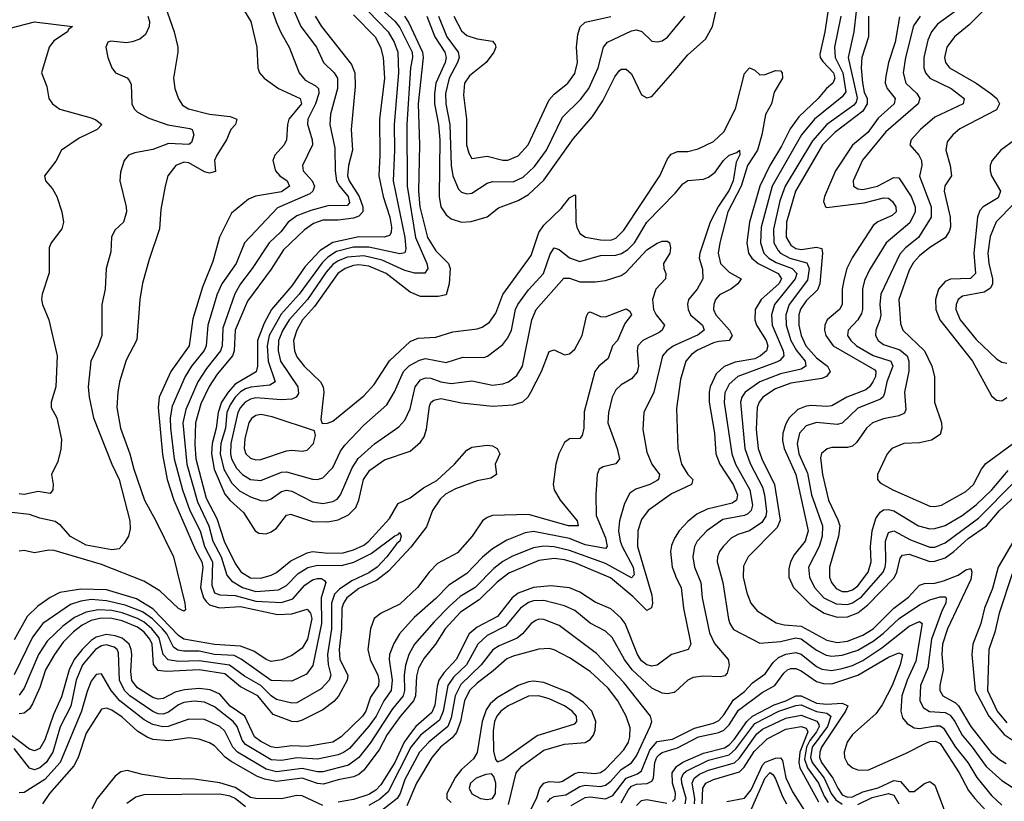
# Model space of a CAD drawing. Header units: inches. Extents: x 884549 to 1028252, y 526810 to 653624.
# Tile 786 of 1056: x 1007452 to 1011280, y 603860 to 606897. Entities that reach past the tile are written whole.
import ezdxf

# ---------------------------------------------------------------- set-up
doc = ezdxf.new("R2010")
doc.units = ezdxf.units.IN
doc.header["$MEASUREMENT"] = 0
doc.layers.add('B0600', color=7, linetype='Continuous')
doc.layers.add('B0610', color=7, linetype='Continuous')

msp = doc.modelspace()

# ---------------------------------------------------------------- linework, layer by layer
at = {"layer": 'B0600', "color": 5}
for points, elevation in [([(1007990, 607028.4), (1008053.1, 606850), (1008067, 606790), (1008067.3, 606770), (1008049.5, 606669.5), (1008055, 606630), (1008069.6, 606589.6), (1008085.2, 606565.2), (1008108.7, 606550), (1008190, 606529.2), (1008270, 606521.2), (1008296.4, 606510), (1008290.5, 606490), (1008272.9, 606470), (1008256.6, 606430), (1008217.9, 606370), (1008210.1, 606350), (1008213, 606307), (1008190, 606300.9), (1008170, 606305.3), (1008110, 606340.3), (1008090, 606342.8), (1008059.2, 606330), (1008028.5, 606290), (1008017.1, 606250), (1008001.3, 606158.7), (1007996, 606084), (1007955.4, 605964.6), (1007930, 605872.7), (1007919, 605810), (1007907.1, 605652.9), (1007865.8, 605574.2), (1007840.6, 605490), (1007833.4, 605450), (1007830.1, 605390), (1007843.9, 605310), (1007880.5, 605210), (1007895.8, 605150), (1007936.9, 605030), (1007981.6, 604950), (1008050, 604809.2), (1008094.3, 604630), (1008096.3, 604603.7), (1008090, 604599), (1008070, 604608.8), (1007997, 604677), (1007935.1, 604715.1), (1007770, 604779.7), (1007585.7, 604834.3), (1007565, 604835), (1007510, 604825.1), (1007470, 604834.7), (1007450, 604831.6)], 2280), ([(1008301.8, 606970), (1008351.2, 606890), (1008374.5, 606790), (1008377.8, 606710), (1008384, 606690), (1008402.3, 606670), (1008458, 606630), (1008543.1, 606590), (1008547.3, 606570), (1008498.6, 606510), (1008492.8, 606490), (1008489.6, 606430), (1008480.8, 606410), (1008444.5, 606370), (1008436.2, 606350), (1008446.9, 606310), (1008463.4, 606290), (1008491.9, 606270), (1008501.2, 606250), (1008470, 606227.5), (1008368.6, 606211.4), (1008341.1, 606198.9), (1008275.6, 606144.4), (1008228.5, 606051.5), (1008203, 605957), (1008163.1, 605856.9), (1008125.3, 605734.7), (1008110.4, 605630), (1008039.2, 605530), (1007994.6, 605430), (1007990, 605390), (1008007.2, 605207.2), (1008025.9, 605110), (1008052, 605030), (1008135.9, 604835.9), (1008160.7, 604790), (1008163.7, 604770), (1008155.4, 604690), (1008167.3, 604650), (1008176.6, 604636.6), (1008190, 604623.6), (1008229.2, 604610.8), (1008310, 604615.9), (1008454.6, 604585.4), (1008510, 604588.2), (1008570, 604606.7), (1008583.3, 604590), (1008588.1, 604570), (1008571.5, 604490), (1008550, 604454.4), (1008510, 604425.6), (1008471, 604409), (1008430, 604402.6), (1008410, 604410.3), (1008362.7, 604442.7), (1008310, 604462.3), (1008210, 604468.4), (1008090, 604489), (1008070, 604503.4), (1007970, 604607), (1007906.7, 604646.7), (1007790, 604681.4), (1007690, 604684.2), (1007608.7, 604671.3), (1007570, 604651.7), (1007522.1, 604617.9), (1007481.8, 604578.2), (1007430, 604487.1)], 2320), ([(1008750, 606915.7), (1008833.6, 606830), (1008854.8, 606790), (1008865.5, 606750), (1008869.8, 606670), (1008850.9, 606510), (1008852.8, 606370), (1008847.7, 606290), (1008865.8, 606210), (1008891.1, 606130), (1008897.9, 606090), (1008896.7, 606070), (1008890, 606058.5), (1008868.9, 606051.1), (1008770, 606053), (1008669.2, 606030.8), (1008620.3, 605999.7), (1008561.8, 605938.2), (1008510, 605863), (1008431.3, 605770), (1008402.5, 605717.5), (1008376.8, 605650), (1008376.6, 605550), (1008371.5, 605528.5), (1008290, 605480.9), (1008263, 605450), (1008236.9, 605410), (1008223.1, 605370), (1008215.4, 605310), (1008200.4, 605250), (1008198.2, 605210), (1008208.1, 605150), (1008250, 605052.8), (1008270, 605027.8), (1008321.8, 604981.8), (1008368, 604910), (1008381.5, 604901.5), (1008410, 604899), (1008430, 604906.2), (1008450, 604920.4), (1008490, 604971.3), (1008505.2, 604974.8), (1008590, 604946.8), (1008650, 604945.6), (1008690, 604952.7), (1008730, 604972.3), (1008758.6, 605001.4), (1008770.2, 605029.8), (1008788.4, 605110), (1008813.3, 605146.7), (1008870, 605185.9), (1008970, 605220.6), (1009010, 605254.8), (1009024, 605276), (1009034.1, 605305.9), (1009044.8, 605395.2), (1009051.1, 605408.9), (1009061.8, 605418.2), (1009090, 605424.9), (1009170, 605408), (1009290, 605394.4), (1009370, 605400.3), (1009407.9, 605412.1), (1009428.5, 605431.5), (1009439.4, 605450), (1009480.6, 605530), (1009510, 605608), (1009530, 605613.7), (1009570, 605594.5), (1009590, 605597.9), (1009610, 605616.3), (1009638.9, 605670), (1009655.3, 605744.7), (1009662.7, 605757.3), (1009670, 605761.8), (1009710, 605743.2), (1009730, 605742.7), (1009810, 605773.1), (1009824.4, 605764.4), (1009830, 605749.7), (1009804.2, 605715.8), (1009775.6, 605650), (1009756.9, 605630), (1009739.8, 605580.2), (1009703.5, 605550), (1009688.6, 605530), (1009646.5, 605373.5), (1009645.4, 605310), (1009639.3, 605280.7), (1009630.1, 605269.9), (1009590, 605267.8), (1009570, 605253.8), (1009547.5, 605210), (1009536.5, 605170), (1009525.7, 605090), (1009529.6, 605070), (1009553.1, 605030), (1009618.8, 604950), (1009623.1, 604930), (1009586.2, 604930), (1009430, 604973.8), (1009290.1, 604969.9), (1009270, 604962.9), (1009251.2, 604948.8), (1009210.8, 604890), (1009154.5, 604825.5), (1009076.1, 604783.9), (1009043.9, 604750), (1008998.6, 604690), (1008930, 604625.6), (1008857.3, 604590), (1008830.7, 604569.3), (1008815.8, 604530), (1008805.8, 604450), (1008814.4, 604410), (1008843.9, 604350), (1008848.5, 604330), (1008846.5, 604310), (1008815.7, 604264.3), (1008797.5, 604210), (1008784.2, 604190), (1008702.3, 604110), (1008670, 604088.8), (1008570, 604073), (1008510, 604074.7), (1008450, 604067.8), (1008430, 604071.4), (1008390, 604091.6), (1008365.5, 604110), (1008327.3, 604190), (1008270, 604229.9), (1008230, 604275.6), (1008192.4, 604292.4), (1008150, 604297.9), (1008092.7, 604292.7), (1008056.9, 604283.1), (1008010, 604259.1), (1007990, 604256.6), (1007970, 604262.8), (1007910, 604300.8), (1007888.6, 604328.6), (1007884.1, 604364.1), (1007887.7, 604430), (1007886, 604450), (1007877.9, 604470), (1007850, 604493.9), (1007823.2, 604503.2), (1007790, 604507.4), (1007750, 604497), (1007730, 604484.1), (1007694.5, 604450), (1007663.8, 604410), (1007644.7, 604370), (1007614.1, 604265.9), (1007583, 604197), (1007550, 604098), (1007530, 604065.3), (1007510, 604055.3), (1007490, 604062.5), (1007370, 604152.7)], 2420), ([(1008806.8, 606930), (1008884.3, 606850), (1008907.6, 606810), (1008922.1, 606770), (1008924.7, 606690), (1008908.2, 606490), (1008909.8, 606390), (1008904.6, 606270), (1008949.8, 606050.2), (1008953.8, 606006.2), (1008949.2, 605990.8), (1008930, 605986.3), (1008810, 606013), (1008750, 606012.5), (1008684.3, 605995.6), (1008650, 605974.3), (1008627.6, 605952.4), (1008538, 605830), (1008468.1, 605751.9), (1008422, 605670), (1008414.7, 605630), (1008418.5, 605570), (1008444.8, 605490), (1008424, 605476), (1008351.2, 605468.8), (1008330, 605462.6), (1008310, 605450.7), (1008290, 605429.9), (1008270, 605400.8), (1008258, 605370), (1008251.9, 605310), (1008234.4, 605250), (1008231.5, 605210), (1008245.4, 605150), (1008276.3, 605096.3), (1008306.2, 605066.2), (1008350, 605043.2), (1008390, 605028.7), (1008410, 605027), (1008430, 605034.6), (1008470, 605063), (1008490, 605068.8), (1008510, 605065.1), (1008590, 605023.1), (1008630, 605016.7), (1008670, 605024.1), (1008686.2, 605033.8), (1008699.9, 605050), (1008745.2, 605154.8), (1008768.3, 605191.7), (1008831.4, 605248.6), (1008925.7, 605314.4), (1008950, 605341.1), (1008970, 605384.6), (1008989.6, 605470), (1009010, 605496.9), (1009030, 605504.8), (1009050, 605503.3), (1009090, 605490.1), (1009130, 605483.4), (1009210, 605493.3), (1009290, 605476.3), (1009330, 605481.8), (1009351.9, 605490), (1009385.4, 605514.6), (1009407.1, 605550), (1009443.6, 605730), (1009460.1, 605770), (1009567.7, 605892.3), (1009590, 605892.4), (1009630, 605878.4), (1009690, 605877.5), (1009730, 605883.9), (1009790, 605903.4), (1009810, 605916.1), (1009890, 606002.1), (1009930, 606028.8), (1009950, 606036.3), (1009970, 606036.5), (1009978.9, 606030), (1009982.7, 606010), (1009979.4, 605990), (1009955.5, 605950), (1009955.7, 605930), (1009963.9, 605910), (1009962.5, 605890), (1009924.7, 605850), (1009912.7, 605810), (1009916.1, 605770), (1009926.7, 605750), (1009958.9, 605710), (1009949.5, 605690), (1009938.7, 605681.2), (1009874.6, 605650), (1009855.7, 605630), (1009852.3, 605610), (1009857.6, 605550), (1009852.9, 605527.1), (1009830, 605500.7), (1009790, 605478.3), (1009770, 605458.8), (1009756, 605430), (1009740.8, 605370), (1009738.5, 605330), (1009775.3, 605230), (1009784.1, 605190), (1009769.4, 605170.6), (1009720.4, 605159.6), (1009704.4, 605150), (1009696.8, 605130), (1009691.5, 605050), (1009693.6, 604970), (1009730, 604883.2), (1009735.9, 604850), (1009730, 604842.4), (1009650, 604856.6), (1009590, 604880.3), (1009450, 604907.6), (1009417.1, 604902.9), (1009345.6, 604874.4), (1009290, 604841.1), (1009251.7, 604808.3), (1009190, 604744.2), (1009120.4, 604699.6), (1009070, 604647.2), (1008986.2, 604573.8), (1008929.2, 604510.8), (1008907, 604473), (1008890.1, 604430), (1008888.6, 604410), (1008899.9, 604330), (1008895.7, 604290), (1008867.5, 604250), (1008838.6, 604190), (1008810, 604152.1), (1008734.9, 604065.1), (1008711.3, 604048.7), (1008690, 604040.6), (1008610, 604023.5), (1008531.1, 604028.9), (1008470, 604017.7), (1008430, 604020.8), (1008330, 604079.9), (1008317.1, 604097.1), (1008297.6, 604150), (1008282.4, 604170), (1008210, 604226.3), (1008170, 604244.9), (1008130, 604249), (1008090, 604243), (1008070, 604234.1), (1008030, 604205.8), (1008010, 604198.8), (1007990, 604200.1), (1007970, 604208.3), (1007879.8, 604270), (1007859.2, 604290), (1007840.2, 604330), (1007836.7, 604436.7), (1007831.3, 604450), (1007818.9, 604458.9), (1007790, 604467.2), (1007770, 604463.2), (1007747.2, 604450), (1007696.5, 604390), (1007672, 604330), (1007650.5, 604229.5), (1007610, 604148.7), (1007580.7, 604050), (1007555.1, 604010), (1007530, 603989), (1007510, 603982.4), (1007490, 603987.9), (1007430, 604065.4)], 2440), ([(1008434.8, 606930), (1008448.7, 606888.7), (1008466.7, 606846.7), (1008500.1, 606790), (1008538.6, 606690), (1008561.9, 606661.9), (1008601.3, 606641.3), (1008613.8, 606630), (1008615.5, 606610), (1008602.6, 606570), (1008572.9, 606510), (1008570.6, 606490.6), (1008589.2, 606430), (1008590.5, 606410), (1008551.8, 606330), (1008553.7, 606310), (1008589.4, 606270), (1008597.8, 606250), (1008591.7, 606230), (1008579.5, 606220.5), (1008454.8, 606165.2), (1008325.7, 606030), (1008294.3, 605950), (1008238.4, 605870), (1008220.3, 605830), (1008183.1, 605710), (1008176.7, 605630), (1008168.9, 605611.1), (1008120.2, 605550), (1008094.9, 605510), (1008045.3, 605394.7), (1008037, 605350), (1008038.9, 605310), (1008052.9, 605190), (1008085.4, 605070), (1008114.1, 604990), (1008153.2, 604910), (1008171.1, 604850), (1008201.4, 604790), (1008199.6, 604699.6), (1008210, 604669.3), (1008230, 604662.1), (1008290, 604659.3), (1008370, 604637.5), (1008470, 604631.5), (1008513.5, 604646.5), (1008560.2, 604699.8), (1008590, 604720.4), (1008610, 604725.8), (1008624.8, 604724.8), (1008637.4, 604717.4), (1008641.7, 604710), (1008624.7, 604650), (1008626, 604550), (1008592.2, 604387.8), (1008566.9, 604353.1), (1008510, 604326.5), (1008430, 604329), (1008312.5, 604412.5), (1008285.6, 604425.6), (1008210, 604430), (1008150, 604443.4), (1008090, 604442.5), (1008066.5, 604446.5), (1008050, 604458.1), (1008023.5, 604510), (1008007.2, 604530), (1007968, 604568), (1007930, 604595.7), (1007862.3, 604622.3), (1007790, 604638.2), (1007730, 604643.5), (1007690, 604637.6), (1007650, 604623.9), (1007541.8, 604550), (1007502.3, 604497.7), (1007430, 604351.1)], 2340), ([(1008518.9, 606930), (1008545.1, 606870), (1008606.4, 606790), (1008633.1, 606730), (1008674.4, 606690), (1008687.6, 606670), (1008687.8, 606630), (1008660.8, 606530), (1008657.6, 606490), (1008677.7, 606397.7), (1008678.8, 606310), (1008684.3, 606270), (1008694.9, 606250), (1008729.1, 606210), (1008734.3, 606185.7), (1008725.8, 606174.2), (1008650, 606173.2), (1008584.4, 606155.6), (1008530, 606134.2), (1008496.1, 606110), (1008467, 606073), (1008422.2, 606030), (1008356.5, 605930), (1008310, 605870), (1008288.5, 605831.5), (1008242, 605698), (1008238.8, 605630), (1008233.2, 605610), (1008178.3, 605541.7), (1008144.7, 605490), (1008097.5, 605382.4), (1008085.9, 605330), (1008101.7, 605170), (1008143.3, 605023.3), (1008187, 604930), (1008202.6, 604870), (1008234.9, 604810), (1008258, 604738), (1008276, 604716), (1008318.2, 604690), (1008370, 604674.3), (1008458.2, 604681.8), (1008490, 604698.2), (1008535.3, 604744.7), (1008572.3, 604767.7), (1008610, 604776.6), (1008703.6, 604776.4), (1008751.5, 604788.5), (1008818.1, 604821.9), (1008910, 604890.7), (1008924.1, 604895.9), (1008930, 604904.2), (1008935.8, 604890), (1008930.1, 604870.1), (1008918.1, 604861.9), (1008879.7, 604810), (1008841.7, 604770), (1008810, 604747.7), (1008744, 604716), (1008695.7, 604684.3), (1008676, 604664), (1008664.7, 604630), (1008663.7, 604530), (1008648.9, 604430), (1008651.5, 604391.5), (1008661.1, 604350), (1008655.7, 604330), (1008623.5, 604296.5), (1008530, 604241.8), (1008510, 604240.7), (1008450, 604255.8), (1008430, 604269), (1008390, 604310.2), (1008326.2, 604346.2), (1008268.3, 604388.3), (1008150, 604405.7), (1008070, 604402.7), (1008029.8, 604409.8), (1008010.4, 604430.4), (1007994.4, 604494.4), (1007966.3, 604530), (1007935.6, 604555.6), (1007910, 604570.1), (1007850, 604592.4), (1007810, 604600.8), (1007756.7, 604603.3), (1007710, 604595.1), (1007665.6, 604574.4), (1007619.7, 604540.3), (1007558.6, 604481.4), (1007525.5, 604430), (1007470, 604298.6), (1007450, 604272.3)], 2360), ([(1008858.3, 606938.3), (1008910.9, 606890.9), (1008930, 606866), (1008977.7, 606770), (1008979.7, 606750), (1008971.2, 606710), (1008957.3, 606490), (1008959.1, 606250), (1008990.7, 606050), (1009034.8, 605950), (1009038.7, 605930), (1009027.7, 605912.3), (1008988.8, 605911.2), (1008950, 605922.2), (1008861.7, 605961.7), (1008790, 605979.7), (1008726.1, 605973.9), (1008690, 605959.7), (1008670, 605945.8), (1008643.7, 605916.3), (1008570.9, 605809.1), (1008499.4, 605730), (1008474.6, 605690), (1008458.4, 605650), (1008456.7, 605610), (1008466.3, 605570), (1008533.8, 605470), (1008535.8, 605444.2), (1008527, 605430), (1008510, 605422.7), (1008470, 605420.1), (1008370, 605427), (1008350, 605422.5), (1008329.3, 605410.7), (1008310.1, 605390), (1008299.7, 605370), (1008273.4, 605250), (1008271.2, 605210), (1008275.4, 605190), (1008294.6, 605154.6), (1008317.7, 605130), (1008350, 605110.4), (1008390, 605105.9), (1008470, 605138.5), (1008490, 605140.2), (1008590, 605111), (1008610, 605109.6), (1008630, 605116.4), (1008670, 605157.3), (1008699.7, 605220.3), (1008716.4, 605243.6), (1008790, 605321.5), (1008879.2, 605400.8), (1008909.3, 605450.7), (1008944.1, 605530), (1008967.4, 605552.6), (1009005.9, 605574.1), (1009030, 605580.3), (1009110, 605564.9), (1009174.3, 605585.7), (1009255.9, 605584.1), (1009270.8, 605589.2), (1009330, 605635.1), (1009350, 605660.6), (1009364.1, 605690), (1009380.3, 605770), (1009389.1, 605790), (1009430, 605846.5), (1009488.7, 605910), (1009514.8, 605985.2), (1009530, 606010.2), (1009550, 606003.5), (1009590, 605970.9), (1009630, 605957.8), (1009710, 605980.1), (1009770, 605982.2), (1009791.7, 605988.3), (1009816.2, 606003.8), (1009842.1, 606030), (1009890, 606110.6), (1010000, 606222.9)], 2460), ([(1007410, 606862.2), (1007510, 606889.1), (1007657.1, 606870), (1007641.8, 606858.2), (1007638.5, 606850), (1007585, 606815), (1007566.3, 606790), (1007536.5, 606690), (1007557.1, 606637.1), (1007564.9, 606590), (1007579.5, 606570), (1007608.8, 606548.8), (1007730, 606515.5), (1007748.1, 606508.1), (1007771.4, 606490), (1007753.4, 606470), (1007683.3, 606436.7), (1007614.2, 606390), (1007592.7, 606347.3), (1007548.4, 606290), (1007552.7, 606270), (1007580, 606240), (1007596, 606210), (1007615.3, 606150), (1007622, 606110), (1007615.3, 606084.7), (1007574.9, 606030), (1007566.3, 606010), (1007566.5, 605913.5), (1007539, 605830), (1007537.3, 605810), (1007540.8, 605790), (1007566, 605730), (1007597.8, 605590), (1007592.9, 605470), (1007574.9, 605410), (1007574.6, 605390), (1007596.9, 605350), (1007614.3, 605265.7), (1007612, 605228), (1007600.5, 605179.5), (1007576.3, 605130), (1007582.3, 605090), (1007580.3, 605070), (1007570, 605056.2), (1007523.9, 605063.9), (1007470, 605052.3), (1007450, 605053.7)], 2240), ([(1007950.5, 606910.5), (1007957.2, 606890), (1007955.8, 606870), (1007940.8, 606839.2), (1007918.6, 606821.4), (1007890, 606810.3), (1007867.3, 606807.3), (1007806.8, 606813.2), (1007794.8, 606810), (1007787.2, 606790), (1007794.4, 606750), (1007810.4, 606710), (1007824.9, 606690), (1007870, 606670.3), (1007879.3, 606659.3), (1007885.2, 606645.2), (1007888.1, 606570), (1007897.5, 606550), (1007910, 606537.5), (1007954.1, 606514), (1008027.6, 606487.6), (1008114, 606474), (1008123.2, 606470), (1008128.8, 606450), (1008120.4, 606419.6), (1008110, 606411.7), (1008030, 606415.2), (1007970, 606392.2), (1007900.3, 606379.7), (1007874.7, 606370), (1007858.7, 606350), (1007844.2, 606304.2), (1007841.2, 606270), (1007866.2, 606170), (1007867.3, 606150), (1007855.5, 606110), (1007821.4, 606078.6), (1007808.9, 606051.1), (1007805.9, 605994.1), (1007788.6, 605930), (1007784.6, 605850), (1007771.8, 605790), (1007770.9, 605670), (1007757.8, 605630), (1007728.8, 605570), (1007718.3, 605470), (1007721.6, 605430), (1007738.8, 605350), (1007810.1, 605170), (1007839.4, 605110), (1007880.2, 604950), (1007881.6, 604918.4), (1007874.6, 604890), (1007858, 604862), (1007838.8, 604841.2), (1007810, 604837.2), (1007710, 604854.4), (1007650, 604888.4), (1007611.5, 604931.5), (1007590, 604947.2), (1007530, 604959.4), (1007490, 604973.6), (1007421.8, 604981.8)], 2260), ([(1008601.3, 606910), (1008625.3, 606870), (1008742.2, 606722.2), (1008754.4, 606690), (1008756.9, 606636.9), (1008741.3, 606470), (1008745.7, 606390), (1008730, 606329.8), (1008726.4, 606290), (1008733.2, 606270), (1008771.4, 606210), (1008785.6, 606170), (1008785.9, 606150), (1008770, 606133.1), (1008750, 606125.9), (1008690, 606117.9), (1008630, 606118.2), (1008594.7, 606105.3), (1008559.7, 606080.3), (1008478, 606002), (1008430, 605927.6), (1008337.6, 605802.4), (1008289.6, 605690), (1008285.8, 605610), (1008279.9, 605590), (1008220.4, 605519.6), (1008188.1, 605471.9), (1008156.1, 605403.9), (1008135.9, 605330), (1008132.5, 605247.5), (1008136.6, 605190), (1008177.5, 605037.5), (1008218, 604958), (1008246.4, 604870), (1008290, 604783), (1008311.4, 604751.4), (1008350, 604727.3), (1008390, 604726.2), (1008430, 604737.8), (1008450.9, 604749.1), (1008506.4, 604793.6), (1008570, 604825), (1008590, 604830.1), (1008650, 604823.2), (1008710, 604825.7), (1008750, 604836.5), (1008790, 604855.4), (1008810, 604870.7), (1008890, 604958.1), (1008922.9, 605017.1), (1008970, 605039.2), (1009022.4, 605077.6), (1009073.8, 605106.2), (1009142.6, 605170), (1009190, 605223.5), (1009210, 605235.3), (1009270, 605243.3), (1009290, 605240.5), (1009308.9, 605230), (1009318.4, 605210), (1009300.9, 605170), (1009305.3, 605130), (1009284.3, 605115.7), (1009230, 605104.4), (1009145.9, 605074.1), (1009107.4, 605052.6), (1009086.7, 605033.3), (1009057.6, 604990), (1009033.8, 604926.2), (1008972.3, 604847.7), (1008886, 604754), (1008840.7, 604719.3), (1008770, 604686.8), (1008724.5, 604650), (1008711.1, 604630), (1008704.5, 604610), (1008703.8, 604530), (1008693.5, 604450), (1008696.8, 604410), (1008727.6, 604350), (1008725.8, 604330), (1008691.6, 604268.4), (1008673.2, 604246.8), (1008630, 604215.2), (1008550, 604174.7), (1008530, 604168.5), (1008510, 604169.3), (1008437.1, 604197.1), (1008378.2, 604270), (1008310, 604304), (1008250, 604354.3), (1008150, 604369.8), (1008023.4, 604363.4), (1007990, 604367.5), (1007971.7, 604391.7), (1007966.6, 604470), (1007958.6, 604490), (1007936.6, 604516.6), (1007910, 604536.2), (1007850, 604561.1), (1007810, 604570.1), (1007769.2, 604570.8), (1007730, 604562.5), (1007695.5, 604544.5), (1007661.5, 604518.5), (1007621.6, 604478.4), (1007586.8, 604430), (1007552.7, 604370), (1007530, 604302.3), (1007501.5, 604238.5), (1007490, 604219.4), (1007470, 604201.5), (1007450, 604199.1)], 2380), ([(1008947.7, 606910), (1008965.1, 606885.1), (1009017.7, 606770), (1009020.9, 606750), (1009001.8, 606570), (1009006.1, 606410), (1009002.4, 606230), (1009008.2, 606170), (1009036.9, 606050), (1009070, 605998), (1009119.4, 605950), (1009125.7, 605930), (1009122.3, 605870), (1009110, 605827.7), (1009079.3, 605820.7), (1009010, 605821.1), (1008970, 605838), (1008876.9, 605910), (1008810, 605938.9), (1008770, 605943.7), (1008750, 605941.3), (1008716.9, 605930), (1008688.9, 605910), (1008598.2, 605781.8), (1008551.6, 605730), (1008530.1, 605690.1), (1008517, 605650), (1008519.9, 605610), (1008530, 605587.3), (1008558.5, 605550), (1008621.5, 605490), (1008631.5, 605470), (1008635, 605450), (1008623.4, 605343.4), (1008627.9, 605327.9), (1008648.5, 605328.5), (1008670, 605336.5), (1008790, 605435.3), (1008830, 605479.8), (1008889.2, 605570.8), (1008970, 605646.9), (1009000.9, 605659.1), (1009070, 605663.1), (1009135.8, 605684.2), (1009230, 605695.4), (1009250, 605701.9), (1009278.1, 605721.9), (1009302.9, 605757), (1009331, 605829), (1009440.1, 605979.9), (1009470.3, 606070), (1009490, 606098.4), (1009557.5, 606162.5), (1009590, 606204.9), (1009610, 606216), (1009613.3, 606213.3), (1009614, 606110), (1009617.9, 606090), (1009630, 606066), (1009651.5, 606051.5), (1009710, 606041.6), (1009750, 606040.3), (1009770, 606047.2), (1009801.4, 606078.6), (1009940.7, 606290), (1009970, 606355.9), (1009985.3, 606374.7), (1010000, 606380.8)], 2480), ([(1009035, 606910), (1009066.5, 606830), (1009105.4, 606770), (1009110.5, 606750), (1009106.4, 606730), (1009070.4, 606650), (1009064.2, 606610), (1009065.4, 606570), (1009080.5, 606490), (1009085.6, 606430), (1009082.8, 606210), (1009089.6, 606170), (1009110, 606139.1), (1009130, 606122.7), (1009170, 606110.5), (1009206.9, 606113.1), (1009269.9, 606130.1), (1009313.8, 606166.2), (1009390, 606194.3), (1009430, 606217.2), (1009490, 606273.2), (1009604.6, 606435.4), (1009679, 606521), (1009718.9, 606581.1), (1009765.2, 606674.8), (1009782.5, 606697.5), (1009790, 606704.6), (1009810, 606704.4), (1009830, 606686.7), (1009870, 606605), (1009890, 606593.4), (1009910, 606597.8), (1010000, 606702.2)], 2520), ([(1009080.4, 606910), (1009112.1, 606830), (1009156.6, 606770), (1009160.1, 606750), (1009154, 606730), (1009121.5, 606670), (1009106.9, 606610), (1009108.3, 606570), (1009124.6, 606490), (1009130.1, 606330), (1009135.6, 606290), (1009158.5, 606238.5), (1009170, 606226), (1009190, 606219.5), (1009210, 606222.8), (1009270, 606261.1), (1009290, 606267.8), (1009370, 606266.6), (1009410, 606285.1), (1009453.1, 606326.9), (1009500.3, 606390), (1009562.4, 606517.6), (1009633, 606587), (1009664.8, 606630), (1009700.7, 606710), (1009721.9, 606790), (1009737.7, 606810), (1009830, 606853.4), (1009850, 606857.1), (1009870.7, 606850.7), (1009910, 606813.8), (1009930, 606810.2), (1009950, 606815.2), (1009970, 606829.4), (1010000, 606864.6)], 2540), ([(1009140.1, 606910), (1009170, 606853), (1009190, 606834.8), (1009230, 606821.9), (1009290, 606813.1), (1009300.3, 606800.3), (1009303.7, 606790), (1009295.6, 606770), (1009266.2, 606730), (1009200.8, 606679.2), (1009182, 606650), (1009177.1, 606602.9), (1009189.7, 606510), (1009188.8, 606410), (1009197.8, 606377.8), (1009210, 606357.3), (1009270, 606366.4), (1009330, 606351.2), (1009350, 606351.2), (1009390, 606368.4), (1009428.6, 606410), (1009510, 606585), (1009530, 606607.2), (1009583.6, 606650), (1009610, 606687.3), (1009620.4, 606730), (1009617.1, 606790), (1009621.4, 606838.6), (1009631.6, 606868.4), (1009650, 606887.5), (1009750, 606909.6)], 2560), ([(1010000, 605631.7), (1009992, 605628), (1009967.4, 605610), (1009951.3, 605590), (1009917.9, 605450), (1009878.3, 605370), (1009875.1, 605304.9), (1009890, 605216.4), (1009910, 605170.2), (1009940.1, 605130), (1009935.3, 605110), (1009930, 605106), (1009901.3, 605090), (1009847, 605073), (1009823.7, 605056.3), (1009803.1, 605016.9), (1009784.3, 604950), (1009780.1, 604910), (1009787.2, 604870), (1009793.7, 604850), (1009837.5, 604770), (1009840.9, 604739.1), (1009830, 604728), (1009730, 604784), (1009590, 604834.6), (1009530, 604848.2), (1009489.6, 604850.4), (1009450, 604845), (1009368.1, 604811.9), (1009330, 604791.6), (1009295.6, 604764.4), (1009222.9, 604690), (1009165.1, 604654.9), (1009122.5, 604617.5), (1009063, 604557), (1008987.6, 604470), (1008964.6, 604430), (1008951.9, 604388.1), (1008947.2, 604350), (1008948.6, 604290), (1008942.3, 604270), (1008901.5, 604218.5), (1008814.4, 604085.6), (1008770, 604030.3), (1008730, 604000.1), (1008630, 603973.8), (1008610, 603973.8), (1008550, 603987.2), (1008450, 603973.5), (1008410, 603984.5), (1008299.4, 604050), (1008280.1, 604070), (1008250, 604132.4), (1008230, 604150.3), (1008170, 604177.4), (1008110, 604178.9), (1008029.6, 604150.4), (1008008.9, 604148.9), (1007970, 604157.4), (1007936.2, 604176.2), (1007841.5, 604250), (1007807.9, 604290), (1007770, 604354.5), (1007750, 604352.4), (1007730, 604325.8), (1007713.9, 604286.1), (1007692.4, 604210), (1007609, 604010), (1007550, 603944.4), (1007470, 603893.6), (1007450, 603892)], 2460), ([(1010000, 605060.8), (1009985.8, 605054.2), (1009895.6, 604990), (1009870, 604954.2), (1009855.5, 604910), (1009854.6, 604850), (1009910, 604660.2), (1009912.6, 604630), (1009908.6, 604611.4), (1009890, 604600.7), (1009835.9, 604655.9), (1009748.5, 604728.5), (1009610, 604785.9), (1009570, 604797.3), (1009530, 604803), (1009470, 604795.9), (1009354.2, 604745.8), (1009308.5, 604711.5), (1009237.8, 604642.2), (1009165.2, 604594.8), (1009105.7, 604530), (1009068.7, 604470), (1009024.2, 604415.8), (1009002.9, 604377.1), (1008994.2, 604345.7), (1008991.1, 604270), (1008983.4, 604250), (1008930.9, 604189.1), (1008881.3, 604118.7), (1008850, 604059.7), (1008790, 603981.2), (1008770, 603963.6), (1008750, 603954.4), (1008690, 603943.4), (1008633.3, 603926.7), (1008610, 603929.3), (1008550, 603949.4), (1008450, 603936.2), (1008405, 603945), (1008376.4, 603956.4), (1008273.7, 604013.7), (1008250.5, 604030.5), (1008210, 604074.9), (1008190, 604086.3), (1008150, 604100.6), (1008110, 604106.8), (1008030, 604094.9), (1007970, 604100.1), (1007948.3, 604108.3), (1007911.4, 604131.4), (1007850, 604186.8), (1007810, 604213.3), (1007790, 604221.6), (1007770, 604217), (1007710, 604124.2), (1007679, 604030), (1007662.4, 603997.6), (1007568.4, 603890), (1007541.2, 603850)], 2480), ([(1010000, 604885.9), (1009997.7, 604882.3), (1009986.1, 604853.9), (1009982.4, 604830), (1009989.1, 604770), (1010000, 604739.2)], 2520), ([(1010000, 604434.3), (1009986.2, 604430), (1009930, 604388.8), (1009910, 604385.1), (1009890, 604390.3), (1009870, 604404.9), (1009853.9, 604430), (1009806.3, 604550), (1009790, 604571.6), (1009750, 604607), (1009690, 604633.2), (1009630, 604671.6), (1009590, 604688.5), (1009517, 604697), (1009450, 604690.6), (1009390, 604668.8), (1009367, 604650), (1009310, 604577.5), (1009230, 604536.6), (1009199.6, 604510), (1009149.2, 604410), (1009100.7, 604359.3), (1009082, 604330), (1009074.8, 604305.2), (1009066.3, 604233.7), (1009055, 604205), (1008992.7, 604150), (1008973.6, 604126.4), (1008947.3, 604090), (1008910.7, 604010), (1008855.8, 603924.2), (1008836.9, 603903.1), (1008810, 603885.5), (1008750, 603866), (1008690, 603855.8)], 2520), ([(1010000, 604285.5), (1009997.1, 604282.9), (1009970, 604276.6), (1009950, 604279.6), (1009910, 604299.2), (1009833.2, 604370), (1009803.6, 604410), (1009755.6, 604495.6), (1009730, 604521.1), (1009670, 604552.3), (1009610, 604601.5), (1009570, 604619.7), (1009490, 604640.5), (1009450, 604638.7), (1009430, 604631.8), (1009399.7, 604610), (1009340.4, 604539.6), (1009270, 604504), (1009233.5, 604470), (1009189.2, 604390), (1009138.3, 604341.7), (1009117.2, 604310), (1009098.3, 604210), (1009084.7, 604175.3), (1009010, 604116), (1008972.7, 604070), (1008884, 603896), (1008851.7, 603868.3), (1008810, 603842.8)], 2540), ([(1009504.3, 603855.7), (1009516.2, 603870), (1009530, 603877.7), (1009575.9, 603884.1), (1009630, 603917.5), (1009650, 603922.9), (1009710, 603916.7), (1009730, 603921.7), (1009750, 603937.2), (1009790, 603983.4), (1009831.2, 604008.9), (1009850, 604036.8), (1009903.2, 604150), (1009909.3, 604170), (1009905, 604190), (1009801.4, 604321.4), (1009694, 604434), (1009550, 604542.9), (1009490, 604566.4), (1009470, 604567.1), (1009458.1, 604561.9), (1009441.1, 604550), (1009406.8, 604510), (1009386.2, 604493.8), (1009315.7, 604464.3), (1009291.4, 604448.6), (1009245.8, 604390), (1009166.7, 604313.3), (1009145.3, 604270), (1009130, 604184.2), (1009116.3, 604150), (1009042.1, 604090), (1009006.3, 604050), (1008950, 603943.9), (1008931.4, 603890), (1008919.8, 603870), (1008830, 603800.6)], 2560), ([(1009420.2, 603790), (1009461.1, 603870), (1009474.1, 603910), (1009489.4, 603930.6), (1009510, 603936.3), (1009550, 603934.1), (1009562.6, 603937.4), (1009610, 603967.6), (1009627.6, 603972.4), (1009690, 603968), (1009710, 603971.3), (1009730, 603984.2), (1009800.7, 604059.3), (1009818.8, 604090), (1009824.7, 604110), (1009825.1, 604145.1), (1009810.3, 604190), (1009777.8, 604250), (1009739.4, 604299.4), (1009670, 604363.6), (1009590, 604417), (1009530, 604448.5), (1009510, 604453.4), (1009470, 604450.4), (1009370, 604424), (1009346.3, 604413.7), (1009293.4, 604366.6), (1009230, 604318.8), (1009201.2, 604290), (1009181.7, 604250), (1009165.2, 604170), (1009150, 604127.4), (1009133.5, 604106.5), (1009088, 604070), (1009054.9, 604030), (1008994.7, 603930), (1008957.5, 603842.5)], 2580), ([(1009352.4, 603847.6), (1009382.8, 603970), (1009403.9, 603996.1), (1009490, 604057.7), (1009570, 604081.3), (1009650, 604088.2), (1009670, 604099.8), (1009682.8, 604117.2), (1009690, 604135.8), (1009691.9, 604170), (1009676.6, 604210), (1009643.8, 604243.8), (1009590, 604280.6), (1009490, 604321.3), (1009450, 604326.2), (1009430, 604323.9), (1009390, 604309.4), (1009310, 604263.3), (1009281.3, 604238.7), (1009265.2, 604214.8), (1009250.5, 604170), (1009230, 604049.8), (1009215.9, 604024.1), (1009170, 603983.5), (1009146.5, 603953.5), (1009113, 603890), (1009113.2, 603870), (1009130, 603854.4)], 2620), ([(1009596.7, 603843.3), (1009650, 603874.6), (1009670, 603877.4), (1009730, 603869.8), (1009757.9, 603882.1), (1009810, 603949.6), (1009853.5, 603966.5), (1009870, 603978.3), (1009901.9, 604058.1), (1009930, 604091.6), (1009990, 604100.9), (1010000, 604105.9)], 2540), ([(1009790, 603853.3), (1009817.2, 603902.8), (1009830, 603917.8), (1009850, 603926.3), (1009891.4, 603928.6), (1009910, 603937.3), (1009916, 603950), (1009921, 604010), (1009929.2, 604030.8), (1009938.9, 604041.1), (1009950.3, 604049.7), (1010000, 604064.8)], 2520), ([(1008630, 603843.2), (1008550, 603880.4), (1008530, 603882.2), (1008470, 603869.4), (1008370, 603870.8), (1008350, 603874.6), (1008290, 603913.4), (1008230, 603931.5), (1008130, 603945.7), (1008028.6, 603948.6), (1007930, 603963.8), (1007870, 603979.7), (1007845.5, 603974.5), (1007823.1, 603956.9), (1007753.8, 603870), (1007733.2, 603830)], 2520), ([(1010000, 603896.4), (1009990.3, 603930), (1009988.5, 603970), (1010000, 603987.2)], 2480), ([(1008330, 603838.7), (1008290, 603870.6), (1008270, 603879.3), (1008230, 603886.7), (1007935.2, 603884.8), (1007904.1, 603875.9), (1007868.4, 603851.6)], 2540), ([(1009850, 603842.8), (1009870, 603862.9), (1009890, 603866.1), (1009967.4, 603852.6)], 2480), ([(1009990, 603858.3), (1010000, 603869.3)], 2480)]:
    msp.add_lwpolyline(points, dxfattribs=dict(at, elevation=elevation))
for points, elevation in [([(1008390, 605362.3), (1008370, 605359), (1008353.1, 605346.9), (1008343.3, 605330), (1008327.5, 605270), (1008325.2, 605230), (1008331.4, 605210), (1008350, 605192.5), (1008370, 605186.8), (1008390, 605187.8), (1008490, 605221.2), (1008510, 605223.9), (1008550, 605219.8), (1008570, 605224.5), (1008594.8, 605250), (1008601.5, 605281.5), (1008598.7, 605298.7), (1008434.2, 605354.2)], 2480), ([(1009470, 604269.6), (1009430, 604268.3), (1009350.7, 604230), (1009323.2, 604210), (1009306.7, 604190), (1009298.6, 604170), (1009292.8, 604132.8), (1009294.6, 604054.6), (1009302.2, 604022.2), (1009310, 604012.9), (1009330, 604020.1), (1009464.5, 604115.5), (1009610, 604160.8), (1009618.6, 604170), (1009616.9, 604190), (1009599.9, 604210), (1009570, 604230.6), (1009510, 604258.1)], 2640), ([(1009286.3, 603966.3), (1009264, 603964), (1009226.3, 603950), (1009205, 603930), (1009199.2, 603910), (1009210, 603888), (1009244.1, 603870), (1009270, 603866.1), (1009290, 603870.9), (1009301.8, 603890), (1009303.2, 603930), (1009295.9, 603955.9)], 2640)]:
    msp.add_lwpolyline(points, close=True, dxfattribs=dict(at, elevation=elevation))
at = {"layer": 'B0610', "color": 5}
for points, elevation in [([(1010596.1, 606944), (1010582.4, 606850), (1010563, 606763), (1010564.3, 606750), (1010574.2, 606734.2), (1010616.2, 606690), (1010621.4, 606670), (1010613.8, 606650), (1010588.3, 606630), (1010555.8, 606590), (1010481.2, 606518.8), (1010447.7, 606472.3), (1010414.2, 606405.8), (1010368.6, 606330), (1010330, 606250), (1010290, 606110), (1010278.6, 606030), (1010285.8, 605990), (1010298.6, 605970), (1010322.5, 605950), (1010401, 605910), (1010413.4, 605890), (1010403.6, 605870), (1010335.2, 605810), (1010311.1, 605770), (1010309.7, 605730), (1010317.2, 605710), (1010354.2, 605650), (1010360.2, 605630), (1010355.5, 605610), (1010331.9, 605590), (1010310, 605579.3), (1010234.2, 605565.8), (1010191, 605549), (1010159.8, 605520.2), (1010137, 605470), (1010132.2, 605450), (1010132, 605410), (1010152.7, 605290), (1010158.8, 605210), (1010173.5, 605170), (1010226.1, 605090), (1010242.1, 605050), (1010238.7, 605030), (1010222.3, 605017.7), (1010125.3, 604994.8), (1010085.2, 604974.8), (1010050, 604946.4), (1010015.7, 604910), (1010000, 604885.9)], 2520), ([(1010000, 606702.2), (1010050, 606760.2), (1010118.3, 606821.7), (1010144.9, 606870), (1010161.5, 606938.5)], 2520), ([(1010703.9, 606930), (1010695.1, 606850), (1010673.3, 606750), (1010707.4, 606592.7), (1010703.7, 606576.3), (1010695, 606565), (1010590, 606489), (1010534, 606426), (1010428.3, 606250), (1010407.6, 606192.4), (1010382.8, 606082.8), (1010384.3, 606030), (1010400.4, 606000.4), (1010410.4, 605990), (1010445.7, 605970), (1010512.3, 605952.3), (1010521.1, 605930), (1010514.9, 605885.1), (1010443.1, 605790), (1010430.6, 605749.4), (1010432.3, 605710), (1010449.6, 605650), (1010471.9, 605611.9), (1010506, 605570), (1010508.5, 605550), (1010490, 605538.3), (1010410, 605521), (1010330.2, 605489.8), (1010273.1, 605450), (1010259.9, 605430), (1010254.8, 605410), (1010270.6, 605230), (1010291.7, 605171.7), (1010340.2, 605080.2), (1010348.3, 605050), (1010354.9, 604985.1), (1010352.9, 604967.1), (1010336.9, 604943.1), (1010290, 604910.6), (1010243.7, 604896.3), (1010218, 604882), (1010186.7, 604850), (1010172.3, 604830), (1010164.9, 604810), (1010163.9, 604790), (1010186.2, 604710), (1010207.7, 604567.7), (1010212.6, 604550), (1010226.9, 604526.9), (1010330, 604474.4), (1010410, 604480.1), (1010470, 604494.7), (1010490, 604490.6), (1010550, 604446.7), (1010587.8, 604427.8), (1010610, 604423.9), (1010650, 604427.5), (1010710, 604447.5), (1010770, 604481.8), (1010808.9, 604511.1), (1010871, 604570), (1010950, 604623.6), (1010990, 604642.4), (1011030, 604654), (1011050, 604654.4), (1011054.4, 604650), (1011052.7, 604630), (1011038, 604602), (1010997.3, 604490), (1010982.4, 604377.6), (1010954.4, 604310), (1010951.6, 604251.6), (1010964.1, 604224.1), (1010988.9, 604208.9), (1011050, 604204.7), (1011070, 604194.7), (1011088.3, 604170), (1011116.1, 604116.1), (1011155.5, 604070), (1011210, 603994.2), (1011270, 603939.9), (1011310, 603914.6)], 2560), ([(1011090, 606930.4), (1011020.7, 606879.3), (1010997.3, 606850), (1010982.4, 606817.6), (1010966.8, 606750), (1010967.6, 606710), (1010973.9, 606690), (1010990, 606669.7), (1011073.2, 606630), (1011123.8, 606590), (1011120.2, 606570), (1011010, 606517.7), (1010953.7, 606470), (1010918, 606430), (1010912.2, 606410), (1010947.3, 606370), (1010958.5, 606350), (1010959.5, 606330), (1010950.7, 606289.3), (1010995.9, 606170), (1010996.1, 606130), (1010945.8, 606050), (1010896.5, 606010), (1010874.3, 605985.7), (1010800.3, 605830), (1010796.4, 605790), (1010799.7, 605750), (1010796.3, 605730), (1010780.1, 605690), (1010779.6, 605670), (1010789.1, 605650), (1010810, 605635), (1010874.2, 605614.2), (1010902.9, 605590), (1010908.5, 605570), (1010908.7, 605531.3), (1010892, 605450), (1010897.8, 605382.2), (1010891.7, 605368.3), (1010870, 605357.1), (1010810, 605346.4), (1010767.8, 605330), (1010743.9, 605310), (1010705.7, 605254.3), (1010690, 605240.2), (1010670, 605233.8), (1010610, 605234.5), (1010590.7, 605229.3), (1010569, 605211), (1010565.6, 605194.4), (1010572.9, 605130), (1010597.1, 605030), (1010633.4, 604953.4), (1010640.1, 604930), (1010635.9, 604890), (1010599.9, 604770), (1010600.4, 604730), (1010607.9, 604710), (1010626.5, 604686.5), (1010650, 604674.9), (1010670, 604674.4), (1010690, 604681.6), (1010710, 604696.8), (1010750.8, 604750), (1010762.3, 604790), (1010760.2, 604850), (1010766.7, 604910), (1010781, 604959), (1010797.1, 604982.9), (1010810, 604992.2), (1010830, 604994.1), (1010850, 604988.6), (1010946.2, 604930), (1010990, 604918.7), (1011010, 604919.5), (1011050, 604931.8), (1011115.6, 604970), (1011170, 605011), (1011230.9, 605070), (1011294.6, 605145.4)], 2660), ([(1011210, 606943.4), (1011143.8, 606876.2), (1011086.8, 606830), (1011056.2, 606790), (1011047.2, 606750), (1011051.9, 606730), (1011066.9, 606710), (1011170, 606650.5), (1011228.1, 606610), (1011250.6, 606590), (1011260.7, 606570), (1011250, 606546.3), (1011107.5, 606472.5), (1011079.4, 606450), (1011058.4, 606421.6), (1011052.2, 606390), (1011069.7, 606330), (1011074.7, 606290), (1011048.5, 606251.5), (1011046.3, 606230), (1011069.3, 606130), (1011070.3, 606090), (1011065.9, 606074.1), (1011050, 606048.8), (1010990, 606011.2), (1010950, 605979.3), (1010926.5, 605953.5), (1010910, 605923.2), (1010869.7, 605810), (1010876.8, 605716.8), (1010885.6, 605690), (1010969.7, 605610), (1010998.3, 605550), (1011008.9, 605510), (1011008.3, 605410), (1011035.5, 605330), (1011037.4, 605310), (1011030, 605285.4), (1010996.7, 605263.3), (1010950, 605252.1), (1010890, 605249.8), (1010842.6, 605230), (1010824.2, 605210), (1010787.2, 605130), (1010786.4, 605110), (1010797, 605097), (1010846, 605070), (1010990, 605006.1), (1011010, 605004.7), (1011035.8, 605010), (1011130, 605062.8), (1011160.8, 605090), (1011191.6, 605150), (1011208.2, 605171.8), (1011330, 605261.6)], 2680), ([(1010000, 606864.6), (1010038.6, 606910)], 2540), ([(1010644.6, 606910), (1010620.1, 606790), (1010622.6, 606750), (1010652.1, 606690), (1010663.5, 606616.5), (1010650, 606597.3), (1010542, 606510), (1010491.1, 606448.9), (1010377.1, 606250), (1010335, 606090), (1010332.1, 606030), (1010345.5, 605990), (1010365.1, 605970), (1010393.3, 605953.3), (1010454.8, 605930), (1010473.4, 605910), (1010467.5, 605890), (1010386.3, 605790), (1010374.3, 605750), (1010377.3, 605710), (1010419.8, 605610), (1010422.5, 605590), (1010407.3, 605572.7), (1010394.2, 605565.8), (1010243.8, 605510), (1010210, 605480.2), (1010193, 605447), (1010190.8, 605409.2), (1010220.1, 605210), (1010234.9, 605170), (1010290.6, 605070), (1010300.4, 605010), (1010295.4, 604990), (1010282.9, 604977.1), (1010269.5, 604970.5), (1010185.8, 604954.2), (1010124.1, 604910), (1010085.9, 604870), (1010075.6, 604850), (1010068.7, 604810), (1010075.8, 604770), (1010100.3, 604710), (1010105.3, 604650), (1010133.6, 604513.6), (1010153.2, 604473.2), (1010206.6, 604410), (1010210.8, 604389.2), (1010202.7, 604357.3), (1010192.9, 604347.1), (1010177, 604343), (1010110, 604345.6), (1010070, 604340.2), (1010049.1, 604330), (1010000, 604285.5)], 2540), ([(1010751.6, 606910), (1010751.8, 606830), (1010726, 606750), (1010723.4, 606710), (1010728.2, 606651.8), (1010735.7, 606615.7), (1010747.2, 606590), (1010746.7, 606570), (1010730, 606541.6), (1010621.3, 606458.7), (1010573.1, 606410), (1010468.8, 606230), (1010432.9, 606110), (1010431.5, 606051.5), (1010450, 606020.2), (1010470, 606007.8), (1010490, 606003.6), (1010550, 606013.4), (1010570, 606007.2), (1010573.1, 605990), (1010562.8, 605870), (1010553.3, 605846.7), (1010510, 605804.8), (1010488.3, 605771.7), (1010481.8, 605750), (1010480.7, 605710), (1010489.6, 605670), (1010508.8, 605630), (1010550, 605582.7), (1010592.7, 605550), (1010603.6, 605530), (1010589.1, 605510.9), (1010570, 605502.9), (1010450, 605483.8), (1010390, 605462.2), (1010341.5, 605430), (1010326.9, 605410), (1010319.7, 605390), (1010315.8, 605304.2), (1010323.1, 605230), (1010337.4, 605190), (1010386.6, 605090), (1010408.4, 604951.6), (1010396.9, 604923.1), (1010284.5, 604810), (1010266.3, 604773.7), (1010265.3, 604730), (1010278.4, 604670), (1010295.1, 604630), (1010319.6, 604599.6), (1010393.2, 604553.2), (1010424.7, 604544.7), (1010490, 604540.4), (1010590, 604485.2), (1010630, 604476.9), (1010670, 604481.3), (1010730, 604505.2), (1010769.7, 604530.3), (1010850, 604609.5), (1010907, 604653), (1010950, 604699.2), (1010970, 604706), (1011010, 604707.7), (1011044.2, 604715.8), (1011101.1, 604738.9), (1011130, 604759.2), (1011150, 604764.7), (1011154.3, 604750), (1011150, 604721.7), (1011059.7, 604530), (1011039.4, 604470), (1011036.6, 604430), (1011042.1, 604370), (1011029.3, 604310), (1011029.3, 604290), (1011041.2, 604270), (1011090, 604241.7), (1011101.9, 604230), (1011149.7, 604149.7), (1011229.2, 604049.2), (1011261.4, 604021.4), (1011287.1, 604007.1)], 2580), ([(1010872.4, 606907.6), (1010855.3, 606810), (1010829.2, 606730), (1010818.1, 606670), (1010817.3, 606650), (1010824, 606630), (1010855.2, 606590), (1010852.3, 606570), (1010790, 606514.1), (1010750, 606458), (1010690, 606408.9), (1010623.9, 606310), (1010580.6, 606210), (1010577.3, 606190), (1010584.9, 606170), (1010590, 606167.5), (1010735.4, 606184.6), (1010810, 606204.6), (1010830, 606203.3), (1010845.4, 606190), (1010858, 606170), (1010859.8, 606150), (1010843.7, 606136.4), (1010788.2, 606111.8), (1010770, 606096.9), (1010688.3, 605971.7), (1010667.3, 605930), (1010655.9, 605884.1), (1010649.3, 605849.3), (1010650.1, 605789.9), (1010639.3, 605770), (1010591.5, 605730), (1010582.1, 605710), (1010580.8, 605690), (1010585.6, 605670), (1010614.5, 605630), (1010776, 605536), (1010780.3, 605530), (1010778.8, 605510), (1010769.5, 605490), (1010755.7, 605470), (1010741.4, 605458.6), (1010668, 605430), (1010610, 605396.7), (1010590, 605393.6), (1010530, 605397.9), (1010510, 605395.4), (1010477.8, 605382.2), (1010443.2, 605350), (1010430, 605325.8), (1010419.3, 605290), (1010418, 605262), (1010423.6, 605230), (1010469.5, 605129.5), (1010518, 604910), (1010506.3, 604870), (1010462.4, 604817.6), (1010448.6, 604790), (1010442.8, 604762.8), (1010442.5, 604730), (1010460.6, 604690), (1010525.8, 604625.8), (1010579.6, 604590), (1010630, 604574.6), (1010670, 604575.9), (1010710, 604591.3), (1010750, 604623), (1010851.5, 604728.5), (1010862.7, 604750), (1010875.5, 604804.5), (1010884.1, 604815.9), (1010910, 604819.8), (1010990, 604792), (1011010, 604792.3), (1011050, 604806.1), (1011083.9, 604830), (1011139.6, 604880.4), (1011210.3, 604929.7), (1011260.8, 604990), (1011350, 605069.4)], 2620), ([(1010952.8, 606910), (1010927.6, 606872.4), (1010895.3, 606750), (1010886.8, 606690), (1010897.7, 606650), (1010940.4, 606610), (1010951.5, 606590), (1010944.7, 606570), (1010819.3, 606460.7), (1010729, 606351), (1010691.9, 606270), (1010694.2, 606250), (1010710, 606239.6), (1010730, 606237), (1010786.5, 606250), (1010850, 606284.2), (1010870, 606282.4), (1010917.5, 606210), (1010933.2, 606170), (1010933.6, 606150), (1010912.7, 606107.3), (1010820.6, 606030), (1010755.3, 605924.7), (1010736.7, 605883.3), (1010728.6, 605851.4), (1010729, 605771), (1010724.6, 605755.4), (1010710, 605729.9), (1010673.2, 605690), (1010670.1, 605670), (1010682.7, 605650), (1010705.9, 605630), (1010770, 605591.7), (1010838.4, 605570), (1010847.2, 605550), (1010823, 605490), (1010814.4, 605445.6), (1010808.8, 605431.2), (1010798.2, 605421.8), (1010710, 605387.1), (1010650, 605329.5), (1010630, 605323.4), (1010550, 605331.4), (1010510, 605319), (1010484.3, 605290), (1010475.2, 605250), (1010481.8, 605210), (1010514.7, 605134.7), (1010530.8, 605050), (1010572.9, 604930), (1010571.6, 604890), (1010560.5, 604850), (1010518.4, 604770), (1010522.2, 604730), (1010541.8, 604690), (1010578.4, 604650), (1010626.7, 604626.7), (1010670, 604624.3), (1010690, 604630.3), (1010725.4, 604654.6), (1010808.4, 604750), (1010817.4, 604770), (1010819.5, 604790), (1010817.5, 604870), (1010830, 604904.6), (1010850, 604910.5), (1010915.6, 604875.6), (1010990, 604846.7), (1011010, 604847.3), (1011050, 604864.4), (1011179.9, 604960.1), (1011319.3, 605100.7)], 2640), ([(1010000, 606380.8), (1010010, 606385), (1010050, 606384.5), (1010090, 606394.6), (1010150, 606423.8), (1010190, 606460.5), (1010235.5, 606550), (1010270, 606687.2), (1010290, 606710.2), (1010310, 606700.3), (1010330, 606682), (1010350, 606683.4), (1010390, 606699), (1010410, 606697.7), (1010416.6, 606690), (1010417.7, 606670), (1010385.2, 606614.8), (1010375.5, 606570), (1010351.8, 606528.2), (1010337.1, 606450), (1010319.9, 606390), (1010281.9, 606330), (1010257.1, 606250), (1010205, 606150), (1010173.4, 606030), (1010168.2, 605990), (1010177.1, 605950), (1010210, 605915.8), (1010256.8, 605890), (1010243.5, 605870), (1010216.6, 605850), (1010172.2, 605827.8), (1010157.1, 605810), (1010150.1, 605790), (1010149.6, 605770), (1010158.5, 605750), (1010212.1, 605690), (1010222.3, 605670), (1010210.9, 605650), (1010170, 605646.8), (1010150, 605640.6), (1010087.3, 605612.7), (1010063.8, 605596.2), (1010041.9, 605570), (1010021.4, 605498.6), (1010005.9, 605385.9), (1010010.4, 605230), (1010025.2, 605170), (1010049.1, 605129.1), (1010068.7, 605110), (1010065.4, 605094.6), (1010063.5, 605090), (1010000, 605060.8)], 2480), ([(1011372.2, 606467.8), (1011266, 606390), (1011231.6, 606348.4), (1011225, 606330), (1011224.6, 606310), (1011230.5, 606290), (1011264.7, 606230), (1011255.8, 606204.2), (1011197.9, 606170), (1011185.3, 606154.7), (1011175.5, 606130), (1011162, 605990), (1011168.3, 605910), (1011149.1, 605890.9), (1011071.4, 605888.6), (1011050, 605879.7), (1011024.6, 605850), (1011012.4, 605810), (1011013.9, 605770), (1011028.9, 605730), (1011155.9, 605570), (1011230, 605435.8), (1011250, 605418.2), (1011270, 605416.3), (1011290, 605428.2)], 2720), ([(1010000, 606222.9), (1010008.5, 606231.5), (1010030, 606259), (1010050, 606271.8), (1010110, 606276.9), (1010130, 606284.4), (1010155.5, 606304.5), (1010187.8, 606350), (1010209.9, 606370), (1010239.7, 606380.3), (1010250.2, 606390.2), (1010252, 606372), (1010237.1, 606342.9), (1010225.5, 606270), (1010210, 606234), (1010168.3, 606171.7), (1010136.3, 606110), (1010096.1, 605990), (1010093.3, 605970), (1010107.2, 605927.2), (1010108.2, 605890), (1010085.7, 605850), (1010052.4, 605810), (1010048.4, 605791.6), (1010050.6, 605770), (1010060.1, 605750), (1010107.3, 605710), (1010113.7, 605690), (1010090, 605672.6), (1010000, 605631.7)], 2460), ([(1011318.1, 606181.9), (1011248.1, 606111.9), (1011225.5, 606054.5), (1011216.3, 605990), (1011219.2, 605950), (1011234.7, 605890), (1011234.7, 605870), (1011226.9, 605853.1), (1011201.7, 605838.3), (1011117.8, 605822.2), (1011101.1, 605810), (1011092.3, 605790), (1011092, 605770), (1011108, 605730), (1011170, 605654.5), (1011250, 605578.4), (1011270, 605565.7), (1011290, 605561.9)], 2740), ([(1011357.7, 604942.3), (1011256.3, 604770), (1011233.9, 604686.1), (1011202.9, 604610), (1011189.1, 604550), (1011157.3, 604470), (1011153.8, 604430), (1011166.4, 604290), (1011220.4, 604190), (1011279, 604119), (1011310, 604098.4)], 2620), ([(1010000, 604739.2), (1010003.3, 604730), (1010024.2, 604690), (1010033.4, 604610), (1010057.9, 604490), (1010060.7, 604470), (1010051, 604450), (1010000, 604434.3)], 2520), ([(1011310, 604744.1), (1011260.4, 604590), (1011243.8, 604516.2), (1011220.3, 604450), (1011214.2, 604290), (1011252.5, 604210), (1011290, 604164.8)], 2640), ([(1010000, 604105.9), (1010076.2, 604143.8), (1010150, 604163.6), (1010170, 604173.6), (1010190, 604195.3), (1010226.7, 604253.3), (1010270, 604286.8), (1010300.7, 604319.3), (1010350, 604355.4), (1010381.3, 604398.7), (1010402.1, 604417.9), (1010430, 604431.2), (1010470, 604438.4), (1010490, 604431), (1010550, 604383.6), (1010570, 604373.3), (1010610, 604368.4), (1010650, 604375.9), (1010690, 604387.1), (1010730, 604407), (1010804.3, 604455.7), (1010910, 604540.1), (1010950, 604558.2), (1010960.1, 604550), (1010935.4, 604404.6), (1010901.7, 604330), (1010882.2, 604270), (1010877.7, 604210), (1010884.3, 604184.3), (1010902.1, 604162.1), (1010930, 604145.5), (1010950, 604142.7), (1011013.2, 604153.2), (1011030, 604152.3), (1011043.8, 604143.8), (1011090, 604069.7), (1011138, 604010), (1011172.7, 603952.7), (1011230, 603882.7), (1011270, 603844.9)], 2540), ([(1010000, 604064.8), (1010010, 604067.8), (1010090.5, 604109.5), (1010170, 604126.4), (1010190, 604136.1), (1010210, 604156.2), (1010246.2, 604213.8), (1010338, 604282), (1010387.4, 604310), (1010422.9, 604357.1), (1010437.6, 604370), (1010450, 604376.2), (1010470, 604375.9), (1010490, 604367.2), (1010550, 604325.3), (1010576.7, 604316.7), (1010610, 604316.3), (1010710.7, 604349.3), (1010830, 604419.5), (1010870, 604436.4), (1010883.9, 604430), (1010875.7, 604390), (1010843.7, 604310), (1010805.2, 604234.8), (1010780.2, 604199.8), (1010690, 604119.7), (1010668.9, 604090), (1010658, 604050), (1010658.6, 604030), (1010670, 604007), (1010690, 603989.1), (1010710, 603981.6), (1010750, 603980.7), (1010895.3, 604044.7), (1010974.3, 604085.7), (1010990, 604092.3), (1011012.9, 604092.9), (1011030, 604083.9), (1011035.8, 604075.8), (1011104, 603970), (1011141, 603901), (1011164.8, 603870), (1011210, 603822.3)], 2520), ([(1010000, 603987.2), (1010005.1, 603994.9), (1010030, 604011.1), (1010110, 604047.2), (1010192.1, 604067.9), (1010210, 604078.8), (1010230, 604099.5), (1010278.6, 604170), (1010300.9, 604190), (1010385.1, 604234.9), (1010430.4, 604249.6), (1010470, 604269.8), (1010490, 604270), (1010550, 604241.2), (1010590, 604236.8), (1010650, 604240.5), (1010671.6, 604230), (1010663.2, 604210), (1010569.2, 604070), (1010562.2, 604050), (1010561.6, 604030), (1010569.1, 604010), (1010613.4, 603950), (1010632.2, 603910), (1010650, 603885.3), (1010670, 603875.9), (1010690, 603876.8), (1010730, 603896.1), (1010790, 603912.5), (1010850, 603940.6), (1010876.2, 603936.2), (1010910, 603897.1), (1010930, 603897.4), (1010970, 603929.2), (1010990, 603937), (1011010, 603922), (1011045.9, 603825.9)], 2480), ([(1010039.3, 603850), (1010043.2, 603870), (1010026.1, 603930), (1010024.7, 603950), (1010032.4, 603967.6), (1010042.8, 603977.2), (1010130, 604018.9), (1010210, 604039.5), (1010236.5, 604063.5), (1010310, 604162), (1010403.5, 604210), (1010470, 604231.7), (1010490, 604234), (1010550, 604209), (1010590, 604201.5), (1010605.2, 604190), (1010592.3, 604150), (1010532.6, 604070), (1010527.1, 604030), (1010533.4, 604010), (1010579.5, 603950), (1010606.4, 603890), (1010625.2, 603865.2), (1010650, 603848.2)], 2460), ([(1010076.1, 603850), (1010077.1, 603870), (1010067.1, 603930), (1010074.9, 603950), (1010095, 603965), (1010130, 603980.7), (1010231, 604009), (1010250, 604026.6), (1010318.4, 604121.6), (1010339.9, 604140.1), (1010430, 604182.3), (1010490, 604194.6), (1010551.6, 604171.6), (1010558.3, 604158.3), (1010559.6, 604150), (1010549.3, 604130), (1010524.1, 604096), (1010511.4, 604070), (1010503.6, 604023.6), (1010514.4, 603990), (1010557.1, 603930), (1010579.1, 603879.1), (1010595.1, 603855.1)], 2440), ([(1010106, 603850), (1010107.6, 603910), (1010119.1, 603930), (1010150, 603944.6), (1010250, 603973.5), (1010268.3, 603991.7), (1010306.9, 604053.1), (1010357.5, 604102.5), (1010430, 604139.4), (1010490, 604150.5), (1010510, 604144), (1010516.2, 604130), (1010485.3, 604050), (1010480.6, 604010), (1010484.8, 603990), (1010557.1, 603857.2)], 2420), ([(1010201.2, 603858.8), (1010270, 603871.4), (1010296.4, 603903.6), (1010340.2, 603999.8), (1010350, 604011.6), (1010390, 604027.8), (1010410, 604028.5), (1010418.2, 604018.2), (1010431.1, 603951.1), (1010456.3, 603896.3), (1010511, 603811)], 2380), ([(1010290, 603812.8), (1010350, 603951.3), (1010370, 603971.5), (1010382, 603962), (1010390, 603947.3), (1010417.6, 603877.6), (1010433.3, 603850)], 2360), ([(1010000, 603869.3), (1010000.6, 603870), (1010001.8, 603890), (1010000, 603896.4)], 2480), ([(1010710, 603846.6), (1010765.7, 603874.3), (1010830, 603889.3), (1010850, 603884), (1010870, 603849.7)], 2460)]:
    msp.add_lwpolyline(points, dxfattribs=dict(at, elevation=elevation))

doc.saveas('drawing.dxf')
